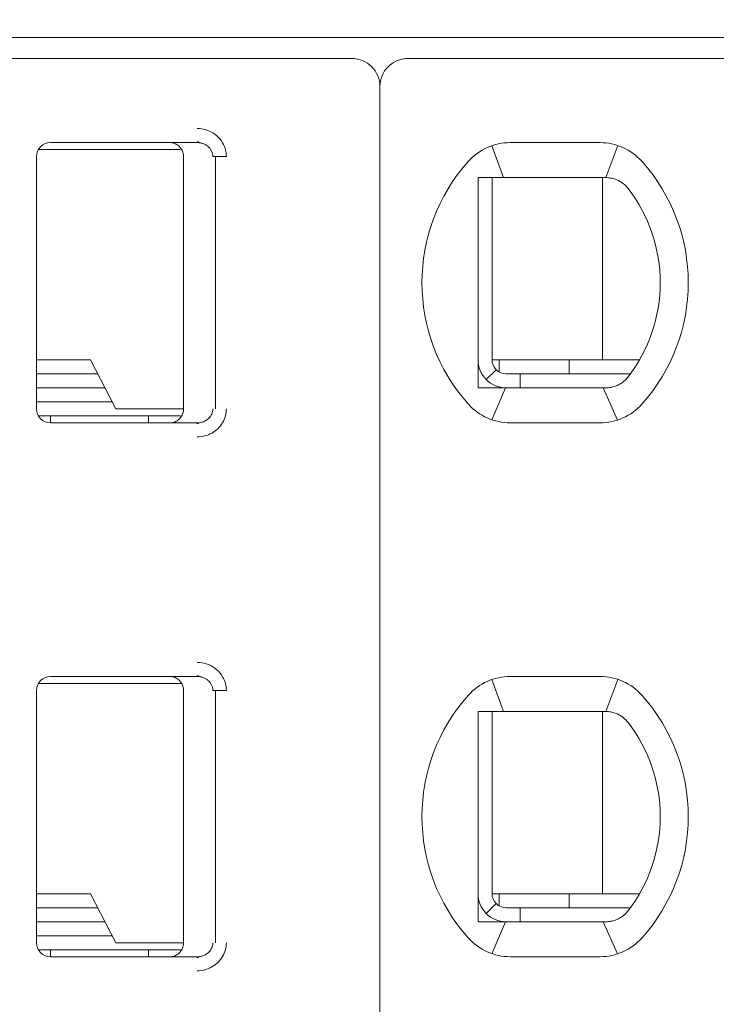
# Model space of a CAD drawing. Header units: millimetres. Extents: x -1114 to 1396, y -630 to 631.
# Tile 733 of 780: x 461 to 466, y 452 to 459. Entities that reach past the tile are written whole.
import ezdxf

# ---------------------------------------------------------------- set-up
doc = ezdxf.new("R2010")
doc.units = ezdxf.units.MM
doc.header["$MEASUREMENT"] = 0

msp = doc.modelspace()

# ---------------------------------------------------------------- linework, layer by layer
at = {"lineweight": 18}
for points, knots in [([(1038.9843, -629.7647), (1038.9843, -629.7647), (-1111.4882, -629.7647), (-1111.4882, -629.7647), (-1111.4882, -629.7647), (-1111.4882, -629.7647), (-1111.4882, 630.7883), (-1111.4882, 630.7883), (-1111.4882, 630.7883), (-1111.4882, 630.7883), (1038.9843, 630.7883), (1038.9843, 630.7883)], [0, 0, 0, 0, 0.333333, 0.333333, 0.333333, 0.333333, 0.666667, 0.666667, 0.666667, 0.666667, 1, 1, 1, 1]), ([(463.7044, 458.7434), (463.7044, 458.7964), (463.6834, 458.8473), (463.6458, 458.8848), (463.6458, 458.8848), (463.6083, 458.9223), (463.5575, 458.9434), (463.5044, 458.9434)], [0, 0, 0, 0, 0.5, 0.5, 0.5, 0.5, 1, 1, 1, 1]), ([(463.9044, 458.9434), (463.8514, 458.9434), (463.8005, 458.9223), (463.763, 458.8848), (463.763, 458.8848), (463.7255, 458.8473), (463.7044, 458.7964), (463.7044, 458.7434)], [0, 0, 0, 0, 0.5, 0.5, 0.5, 0.5, 1, 1, 1, 1]), ([(462.4019, 458.4434), (462.4239, 458.4435), (462.445, 458.4403), (462.4661, 458.4335), (462.4661, 458.4335), (462.4872, 458.4267), (462.5083, 458.4165), (462.5268, 458.4028), (462.5268, 458.4028), (462.5454, 458.3892), (462.5615, 458.3723), (462.5737, 458.355), (462.5737, 458.355), (462.5859, 458.3378), (462.5942, 458.3203), (462.5999, 458.3018), (462.5999, 458.3018), (462.6056, 458.2832), (462.6088, 458.2637), (462.6089, 458.2434)], [0, 0, 0, 0, 0.2, 0.2, 0.2, 0.2, 0.4, 0.4, 0.4, 0.4, 0.6, 0.6, 0.6, 0.6, 0.8, 0.8, 0.8, 0.8, 1, 1, 1, 1]), ([(461.3544, 458.3434), (461.3279, 458.3434), (461.3025, 458.3328), (461.2837, 458.3141), (461.2837, 458.3141), (461.265, 458.2953), (461.2544, 458.2699), (461.2544, 458.2434)], [0, 0, 0, 0, 0.5, 0.5, 0.5, 0.5, 1, 1, 1, 1]), ([(461.3544, 458.3434), (461.3279, 458.3434), (461.3025, 458.3328), (461.2837, 458.3141), (461.2837, 458.3141), (461.265, 458.2953), (461.2544, 458.2699), (461.2544, 458.2434)], [0, 0, 0, 0, 0.5, 0.5, 0.5, 0.5, 1, 1, 1, 1]), ([(462.3044, 458.2434), (462.3044, 458.2538), (462.3028, 458.2642), (462.2996, 458.2742), (462.2996, 458.2742), (462.2963, 458.2841), (462.2915, 458.2936), (462.2854, 458.3021), (462.2854, 458.3021), (462.2793, 458.3105), (462.2718, 458.318), (462.2634, 458.3241), (462.2634, 458.3241), (462.255, 458.3303), (462.2455, 458.3352), (462.2355, 458.3384), (462.2355, 458.3384), (462.2255, 458.3417), (462.215, 458.3434), (462.2044, 458.3434)], [0, 0, 0, 0, 0.2, 0.2, 0.2, 0.2, 0.4, 0.4, 0.4, 0.4, 0.6, 0.6, 0.6, 0.6, 0.8, 0.8, 0.8, 0.8, 1, 1, 1, 1]), ([(462.4019, 458.3434), (462.4106, 458.3434), (462.4193, 458.3424), (462.4278, 458.3406), (462.4278, 458.3406), (462.4362, 458.3387), (462.4444, 458.336), (462.4521, 458.3325), (462.4521, 458.3325), (462.4597, 458.3289), (462.4668, 458.3246), (462.4734, 458.3196), (462.4734, 458.3196), (462.4796, 458.3148), (462.4852, 458.3094), (462.4901, 458.3035), (462.4901, 458.3035), (462.4947, 458.2981), (462.4986, 458.2922), (462.5018, 458.2859), (462.5018, 458.2859), (462.5051, 458.2797), (462.5076, 458.2731), (462.5094, 458.2663), (462.5094, 458.2663), (462.5113, 458.2588), (462.5123, 458.2511), (462.5123, 458.2434)], [0, 0, 0, 0, 0.142857, 0.142857, 0.142857, 0.142857, 0.285714, 0.285714, 0.285714, 0.285714, 0.428571, 0.428571, 0.428571, 0.428571, 0.571429, 0.571429, 0.571429, 0.571429, 0.714286, 0.714286, 0.714286, 0.714286, 0.857143, 0.857143, 0.857143, 0.857143, 1, 1, 1, 1]), ([(464.4659, 458.0934), (464.4591, 458.0934), (464.4523, 458.0934), (464.4455, 458.0934), (464.4455, 458.0934), (464.4387, 458.0934), (464.4319, 458.0934), (464.425, 458.0934), (464.425, 458.0934), (464.4182, 458.0934), (464.4113, 458.0934), (464.4044, 458.0934)], [0, 0, 0, 0, 0.333333, 0.333333, 0.333333, 0.333333, 0.666667, 0.666667, 0.666667, 0.666667, 1, 1, 1, 1]), ([(464.4044, 458.0934), (464.4044, 458.0424), (464.4044, 457.99), (464.4044, 457.935), (464.4044, 457.935), (464.4044, 457.9076), (464.4044, 457.8795), (464.4044, 457.8505), (464.4044, 457.8505), (464.4044, 457.8361), (464.4044, 457.8214), (464.4044, 457.8065), (464.4044, 457.8065), (464.4044, 457.7915), (464.4044, 457.7764), (464.4044, 457.761), (464.4044, 457.761), (464.4044, 457.7302), (464.4044, 457.6987), (464.4044, 457.666), (464.4044, 457.666), (464.4044, 457.6333), (464.4044, 457.5994), (464.4044, 457.5641), (464.4044, 457.5641), (464.4044, 457.5464), (464.4044, 457.5285), (464.4044, 457.5104), (464.4044, 457.5104), (464.4044, 457.4923), (464.4044, 457.474), (464.4044, 457.4555), (464.4044, 457.4555), (464.4044, 457.437), (464.4044, 457.4182), (464.4044, 457.3993), (464.4044, 457.3993), (464.4044, 457.3803), (464.4044, 457.3611), (464.4044, 457.342), (464.4044, 457.342), (464.4044, 457.304), (464.4044, 457.2665), (464.4044, 457.2294), (464.4044, 457.2294), (464.4044, 457.2201), (464.4044, 457.2109), (464.4044, 457.2017), (464.4044, 457.2017), (464.4044, 457.1925), (464.4044, 457.1833), (464.4044, 457.1741), (464.4044, 457.1741), (464.4044, 457.1559), (464.4044, 457.1381), (464.4044, 457.1206), (464.4044, 457.1206), (464.4044, 457.0857), (464.4044, 457.052), (464.4044, 457.0194), (464.4044, 457.0194), (464.4044, 457.0031), (464.4044, 456.987), (464.4044, 456.9711), (464.4044, 456.9711), (464.4044, 456.9553), (464.4044, 456.9396), (464.4044, 456.9243), (464.4044, 456.9243), (464.4044, 456.8936), (464.4044, 456.864), (464.4044, 456.8353), (464.4044, 456.8353), (464.4044, 456.8065), (464.4044, 456.7785), (464.4044, 456.7512), (464.4044, 456.7512), (464.4044, 456.6965), (464.4044, 456.6442), (464.4044, 456.5934)], [0, 0, 0, 0, 0.05, 0.05, 0.05, 0.05, 0.1, 0.1, 0.1, 0.1, 0.15, 0.15, 0.15, 0.15, 0.2, 0.2, 0.2, 0.2, 0.25, 0.25, 0.25, 0.25, 0.3, 0.3, 0.3, 0.3, 0.35, 0.35, 0.35, 0.35, 0.4, 0.4, 0.4, 0.4, 0.45, 0.45, 0.45, 0.45, 0.5, 0.5, 0.5, 0.5, 0.55, 0.55, 0.55, 0.55, 0.6, 0.6, 0.6, 0.6, 0.65, 0.65, 0.65, 0.65, 0.7, 0.7, 0.7, 0.7, 0.75, 0.75, 0.75, 0.75, 0.8, 0.8, 0.8, 0.8, 0.85, 0.85, 0.85, 0.85, 0.9, 0.9, 0.9, 0.9, 0.95, 0.95, 0.95, 0.95, 1, 1, 1, 1]), ([(464.6336, 458.0934), (464.6285, 458.0934), (464.6232, 458.0934), (464.618, 458.0934), (464.618, 458.0934), (464.6127, 458.0934), (464.6074, 458.0934), (464.602, 458.0934), (464.602, 458.0934), (464.5966, 458.0934), (464.5911, 458.0934), (464.5855, 458.0934), (464.5855, 458.0934), (464.5798, 458.0934), (464.574, 458.0934), (464.568, 458.0934), (464.568, 458.0934), (464.562, 458.0934), (464.5559, 458.0934), (464.5496, 458.0934), (464.5496, 458.0934), (464.5434, 458.0934), (464.5369, 458.0934), (464.5303, 458.0934), (464.5303, 458.0934), (464.5238, 458.0934), (464.517, 458.0934), (464.5101, 458.0934), (464.5101, 458.0934), (464.5031, 458.0934), (464.496, 458.0934), (464.4886, 458.0934), (464.4886, 458.0934), (464.4813, 458.0934), (464.4737, 458.0934), (464.4659, 458.0934)], [0, 0, 0, 0, 0.111111, 0.111111, 0.111111, 0.111111, 0.222222, 0.222222, 0.222222, 0.222222, 0.333333, 0.333333, 0.333333, 0.333333, 0.444444, 0.444444, 0.444444, 0.444444, 0.555556, 0.555556, 0.555556, 0.555556, 0.666667, 0.666667, 0.666667, 0.666667, 0.777778, 0.777778, 0.777778, 0.777778, 0.888889, 0.888889, 0.888889, 0.888889, 1, 1, 1, 1]), ([(465.2752, 458.0934), (465.2797, 458.0934), (465.2842, 458.0934), (465.2888, 458.0934), (465.2888, 458.0934), (465.2934, 458.0934), (465.2981, 458.0934), (465.3027, 458.0934), (465.3027, 458.0934), (465.3074, 458.0934), (465.3121, 458.0934), (465.3168, 458.0934)], [0, 0, 0, 0, 0.333333, 0.333333, 0.333333, 0.333333, 0.666667, 0.666667, 0.666667, 0.666667, 1, 1, 1, 1]), ([(465.3168, 458.0934), (465.3281, 458.0934), (465.3393, 458.0924), (465.3504, 458.0905), (465.3504, 458.0905), (465.3615, 458.0886), (465.3725, 458.0858), (465.3832, 458.082), (465.3832, 458.082), (465.3939, 458.0783), (465.4044, 458.0736), (465.4145, 458.0679)], [0, 0, 0, 0, 0.333333, 0.333333, 0.333333, 0.333333, 0.666667, 0.666667, 0.666667, 0.666667, 1, 1, 1, 1]), ([(465.4145, 458.0679), (465.4227, 458.0633), (465.4305, 458.0582), (465.4378, 458.0526), (465.4378, 458.0526), (465.4452, 458.047), (465.452, 458.0411), (465.4582, 458.0348), (465.4582, 458.0348), (465.4644, 458.0286), (465.47, 458.0222), (465.4751, 458.0156)], [0, 0, 0, 0, 0.333333, 0.333333, 0.333333, 0.333333, 0.666667, 0.666667, 0.666667, 0.666667, 1, 1, 1, 1]), ([(464.4044, 456.7934), (464.4044, 456.7403), (464.4255, 456.6895), (464.463, 456.652), (464.463, 456.652), (464.5005, 456.6144), (464.5514, 456.5934), (464.6044, 456.5934)], [0, 0, 0, 0, 0.5, 0.5, 0.5, 0.5, 1, 1, 1, 1]), ([(464.5044, 456.7934), (464.5044, 456.7669), (464.515, 456.7414), (464.5337, 456.7227), (464.5337, 456.7227), (464.5525, 456.7039), (464.5779, 456.6934), (464.6044, 456.6934)], [0, 0, 0, 0, 0.5, 0.5, 0.5, 0.5, 1, 1, 1, 1]), ([(465.4751, 456.6712), (465.4698, 456.6643), (465.464, 456.6576), (465.4577, 456.6514), (465.4577, 456.6514), (465.4514, 456.6451), (465.4446, 456.6393), (465.4374, 456.6338), (465.4374, 456.6338), (465.4302, 456.6284), (465.4225, 456.6233), (465.4145, 456.6188)], [0, 0, 0, 0, 0.333333, 0.333333, 0.333333, 0.333333, 0.666667, 0.666667, 0.666667, 0.666667, 1, 1, 1, 1]), ([(464.4044, 456.5934), (464.4113, 456.5934), (464.4182, 456.5934), (464.425, 456.5934), (464.425, 456.5934), (464.4319, 456.5934), (464.4387, 456.5934), (464.4455, 456.5934), (464.4455, 456.5934), (464.4523, 456.5934), (464.4591, 456.5934), (464.4659, 456.5934)], [0, 0, 0, 0, 0.333333, 0.333333, 0.333333, 0.333333, 0.666667, 0.666667, 0.666667, 0.666667, 1, 1, 1, 1]), ([(464.4659, 456.5934), (464.4737, 456.5934), (464.4813, 456.5934), (464.4886, 456.5934), (464.4886, 456.5934), (464.496, 456.5934), (464.5031, 456.5934), (464.5101, 456.5934), (464.5101, 456.5934), (464.517, 456.5934), (464.5238, 456.5934), (464.5303, 456.5934), (464.5303, 456.5934), (464.5369, 456.5934), (464.5434, 456.5934), (464.5496, 456.5934), (464.5496, 456.5934), (464.5559, 456.5934), (464.562, 456.5934), (464.568, 456.5934), (464.568, 456.5934), (464.574, 456.5934), (464.5798, 456.5934), (464.5854, 456.5934), (464.5854, 456.5934), (464.5911, 456.5934), (464.5966, 456.5934), (464.602, 456.5934), (464.602, 456.5934), (464.6074, 456.5934), (464.6127, 456.5934), (464.618, 456.5934), (464.618, 456.5934), (464.6232, 456.5934), (464.6284, 456.5934), (464.6336, 456.5934)], [0, 0, 0, 0, 0.111111, 0.111111, 0.111111, 0.111111, 0.222222, 0.222222, 0.222222, 0.222222, 0.333333, 0.333333, 0.333333, 0.333333, 0.444444, 0.444444, 0.444444, 0.444444, 0.555556, 0.555556, 0.555556, 0.555556, 0.666667, 0.666667, 0.666667, 0.666667, 0.777778, 0.777778, 0.777778, 0.777778, 0.888889, 0.888889, 0.888889, 0.888889, 1, 1, 1, 1]), ([(465.3168, 456.5934), (465.3121, 456.5934), (465.3074, 456.5934), (465.3027, 456.5934), (465.3027, 456.5934), (465.298, 456.5934), (465.2934, 456.5934), (465.2888, 456.5934), (465.2888, 456.5934), (465.2842, 456.5934), (465.2797, 456.5934), (465.2752, 456.5934)], [0, 0, 0, 0, 0.333333, 0.333333, 0.333333, 0.333333, 0.666667, 0.666667, 0.666667, 0.666667, 1, 1, 1, 1]), ([(465.4145, 456.6188), (465.4044, 456.6132), (465.3939, 456.6085), (465.3831, 456.6047), (465.3831, 456.6047), (465.3724, 456.6009), (465.3614, 456.5981), (465.3503, 456.5962), (465.3503, 456.5962), (465.3393, 456.5943), (465.328, 456.5934), (465.3168, 456.5934)], [0, 0, 0, 0, 0.333333, 0.333333, 0.333333, 0.333333, 0.666667, 0.666667, 0.666667, 0.666667, 1, 1, 1, 1]), ([(461.2544, 456.4434), (461.2544, 456.4169), (461.265, 456.3914), (461.2837, 456.3727), (461.2837, 456.3727), (461.3025, 456.3539), (461.3279, 456.3434), (461.3544, 456.3434)], [0, 0, 0, 0, 0.5, 0.5, 0.5, 0.5, 1, 1, 1, 1]), ([(461.2544, 456.4434), (461.2544, 456.4169), (461.265, 456.3914), (461.2837, 456.3727), (461.2837, 456.3727), (461.3025, 456.3539), (461.3279, 456.3434), (461.3544, 456.3434)], [0, 0, 0, 0, 0.5, 0.5, 0.5, 0.5, 1, 1, 1, 1]), ([(462.3044, 456.4434), (462.3044, 456.4329), (462.3028, 456.4225), (462.2996, 456.4126), (462.2996, 456.4126), (462.2963, 456.4026), (462.2915, 456.3932), (462.2854, 456.3847), (462.2854, 456.3847), (462.2793, 456.3762), (462.2718, 456.3688), (462.2634, 456.3626), (462.2634, 456.3626), (462.255, 456.3565), (462.2455, 456.3516), (462.2355, 456.3483), (462.2355, 456.3483), (462.2255, 456.3451), (462.215, 456.3434), (462.2044, 456.3434)], [0, 0, 0, 0, 0.2, 0.2, 0.2, 0.2, 0.4, 0.4, 0.4, 0.4, 0.6, 0.6, 0.6, 0.6, 0.8, 0.8, 0.8, 0.8, 1, 1, 1, 1]), ([(462.5123, 456.4434), (462.5123, 456.4349), (462.5111, 456.4264), (462.5088, 456.4182), (462.5088, 456.4182), (462.5064, 456.41), (462.5029, 456.4022), (462.4984, 456.3949), (462.4984, 456.3949), (462.4939, 456.3874), (462.4883, 456.3805), (462.4818, 456.3744), (462.4818, 456.3744), (462.4752, 456.3681), (462.4677, 456.3627), (462.4597, 456.3582), (462.4597, 456.3582), (462.4511, 456.3534), (462.4419, 456.3497), (462.4323, 456.3473), (462.4323, 456.3473), (462.4224, 456.3447), (462.4121, 456.3434), (462.4019, 456.3434)], [0, 0, 0, 0, 0.166667, 0.166667, 0.166667, 0.166667, 0.333333, 0.333333, 0.333333, 0.333333, 0.5, 0.5, 0.5, 0.5, 0.666667, 0.666667, 0.666667, 0.666667, 0.833333, 0.833333, 0.833333, 0.833333, 1, 1, 1, 1]), ([(462.6089, 456.4434), (462.6089, 456.426), (462.6067, 456.4092), (462.6022, 456.3927), (462.6022, 456.3927), (462.5976, 456.3761), (462.5908, 456.3598), (462.5819, 456.3447), (462.5819, 456.3447), (462.5731, 456.3296), (462.5624, 456.3157), (462.5495, 456.3032), (462.5495, 456.3032), (462.5367, 456.2906), (462.5218, 456.2795), (462.5061, 456.2706), (462.5061, 456.2706), (462.4904, 456.2617), (462.4739, 456.255), (462.4565, 456.2505), (462.4565, 456.2505), (462.4392, 456.2459), (462.4209, 456.2436), (462.4019, 456.2434)], [0, 0, 0, 0, 0.166667, 0.166667, 0.166667, 0.166667, 0.333333, 0.333333, 0.333333, 0.333333, 0.5, 0.5, 0.5, 0.5, 0.666667, 0.666667, 0.666667, 0.666667, 0.833333, 0.833333, 0.833333, 0.833333, 1, 1, 1, 1]), ([(462.4019, 454.6334), (462.4239, 454.6335), (462.445, 454.6303), (462.4661, 454.6235), (462.4661, 454.6235), (462.4872, 454.6167), (462.5083, 454.6065), (462.5268, 454.5928), (462.5268, 454.5928), (462.5454, 454.5792), (462.5615, 454.5623), (462.5737, 454.545), (462.5737, 454.545), (462.5859, 454.5278), (462.5942, 454.5103), (462.5999, 454.4918), (462.5999, 454.4918), (462.6056, 454.4732), (462.6088, 454.4537), (462.6089, 454.4334)], [0, 0, 0, 0, 0.2, 0.2, 0.2, 0.2, 0.4, 0.4, 0.4, 0.4, 0.6, 0.6, 0.6, 0.6, 0.8, 0.8, 0.8, 0.8, 1, 1, 1, 1]), ([(461.3544, 454.5334), (461.3279, 454.5334), (461.3025, 454.5228), (461.2837, 454.5041), (461.2837, 454.5041), (461.265, 454.4853), (461.2544, 454.4599), (461.2544, 454.4334)], [0, 0, 0, 0, 0.5, 0.5, 0.5, 0.5, 1, 1, 1, 1]), ([(461.3544, 454.5334), (461.3279, 454.5334), (461.3025, 454.5228), (461.2837, 454.5041), (461.2837, 454.5041), (461.265, 454.4853), (461.2544, 454.4599), (461.2544, 454.4334)], [0, 0, 0, 0, 0.5, 0.5, 0.5, 0.5, 1, 1, 1, 1]), ([(462.2044, 454.5334), (462.2149, 454.5334), (462.2254, 454.5317), (462.2354, 454.5285), (462.2354, 454.5285), (462.2454, 454.5252), (462.2548, 454.5204), (462.2633, 454.5142), (462.2633, 454.5142), (462.2718, 454.508), (462.2792, 454.5006), (462.2854, 454.4921), (462.2854, 454.4921), (462.2915, 454.4836), (462.2963, 454.4741), (462.2996, 454.4642), (462.2996, 454.4642), (462.3028, 454.4542), (462.3044, 454.4438), (462.3044, 454.4334)], [0, 0, 0, 0, 0.2, 0.2, 0.2, 0.2, 0.4, 0.4, 0.4, 0.4, 0.6, 0.6, 0.6, 0.6, 0.8, 0.8, 0.8, 0.8, 1, 1, 1, 1]), ([(462.4019, 454.5334), (462.4106, 454.5334), (462.4193, 454.5324), (462.4278, 454.5306), (462.4278, 454.5306), (462.4362, 454.5287), (462.4444, 454.526), (462.4521, 454.5225), (462.4521, 454.5225), (462.4597, 454.5189), (462.4668, 454.5146), (462.4734, 454.5096), (462.4734, 454.5096), (462.4796, 454.5048), (462.4852, 454.4994), (462.4901, 454.4935), (462.4901, 454.4935), (462.4947, 454.4881), (462.4986, 454.4822), (462.5018, 454.4759), (462.5018, 454.4759), (462.5051, 454.4697), (462.5076, 454.4631), (462.5094, 454.4563), (462.5094, 454.4563), (462.5113, 454.4488), (462.5123, 454.4411), (462.5123, 454.4334)], [0, 0, 0, 0, 0.142857, 0.142857, 0.142857, 0.142857, 0.285714, 0.285714, 0.285714, 0.285714, 0.428571, 0.428571, 0.428571, 0.428571, 0.571429, 0.571429, 0.571429, 0.571429, 0.714286, 0.714286, 0.714286, 0.714286, 0.857143, 0.857143, 0.857143, 0.857143, 1, 1, 1, 1]), ([(464.4044, 454.2834), (464.4112, 454.2834), (464.418, 454.2834), (464.4248, 454.2834), (464.4248, 454.2834), (464.4316, 454.2834), (464.4384, 454.2834), (464.4453, 454.2834), (464.4453, 454.2834), (464.4521, 454.2834), (464.459, 454.2834), (464.4659, 454.2834)], [0, 0, 0, 0, 0.333333, 0.333333, 0.333333, 0.333333, 0.666667, 0.666667, 0.666667, 0.666667, 1, 1, 1, 1]), ([(464.4044, 454.2834), (464.4044, 454.2324), (464.4044, 454.18), (464.4044, 454.125), (464.4044, 454.125), (464.4044, 454.0976), (464.4044, 454.0695), (464.4044, 454.0405), (464.4044, 454.0405), (464.4044, 454.0261), (464.4044, 454.0114), (464.4044, 453.9965), (464.4044, 453.9965), (464.4044, 453.9815), (464.4044, 453.9664), (464.4044, 453.951), (464.4044, 453.951), (464.4044, 453.9202), (464.4044, 453.8887), (464.4044, 453.856), (464.4044, 453.856), (464.4044, 453.8233), (464.4044, 453.7894), (464.4044, 453.7541), (464.4044, 453.7541), (464.4044, 453.7364), (464.4044, 453.7185), (464.4044, 453.7004), (464.4044, 453.7004), (464.4044, 453.6823), (464.4044, 453.664), (464.4044, 453.6455), (464.4044, 453.6455), (464.4044, 453.627), (464.4044, 453.6082), (464.4044, 453.5893), (464.4044, 453.5893), (464.4044, 453.5703), (464.4044, 453.5511), (464.4044, 453.532), (464.4044, 453.532), (464.4044, 453.494), (464.4044, 453.4565), (464.4044, 453.4194), (464.4044, 453.4194), (464.4044, 453.4101), (464.4044, 453.4009), (464.4044, 453.3917), (464.4044, 453.3917), (464.4044, 453.3825), (464.4044, 453.3733), (464.4044, 453.3641), (464.4044, 453.3641), (464.4044, 453.3459), (464.4044, 453.3281), (464.4044, 453.3106), (464.4044, 453.3106), (464.4044, 453.2757), (464.4044, 453.242), (464.4044, 453.2094), (464.4044, 453.2094), (464.4044, 453.1931), (464.4044, 453.177), (464.4044, 453.1611), (464.4044, 453.1611), (464.4044, 453.1453), (464.4044, 453.1296), (464.4044, 453.1143), (464.4044, 453.1143), (464.4044, 453.0836), (464.4044, 453.054), (464.4044, 453.0253), (464.4044, 453.0253), (464.4044, 452.9965), (464.4044, 452.9685), (464.4044, 452.9412), (464.4044, 452.9412), (464.4044, 452.8865), (464.4044, 452.8342), (464.4044, 452.7834)], [0, 0, 0, 0, 0.05, 0.05, 0.05, 0.05, 0.1, 0.1, 0.1, 0.1, 0.15, 0.15, 0.15, 0.15, 0.2, 0.2, 0.2, 0.2, 0.25, 0.25, 0.25, 0.25, 0.3, 0.3, 0.3, 0.3, 0.35, 0.35, 0.35, 0.35, 0.4, 0.4, 0.4, 0.4, 0.45, 0.45, 0.45, 0.45, 0.5, 0.5, 0.5, 0.5, 0.55, 0.55, 0.55, 0.55, 0.6, 0.6, 0.6, 0.6, 0.65, 0.65, 0.65, 0.65, 0.7, 0.7, 0.7, 0.7, 0.75, 0.75, 0.75, 0.75, 0.8, 0.8, 0.8, 0.8, 0.85, 0.85, 0.85, 0.85, 0.9, 0.9, 0.9, 0.9, 0.95, 0.95, 0.95, 0.95, 1, 1, 1, 1]), ([(464.6336, 454.2834), (464.6285, 454.2834), (464.6232, 454.2834), (464.618, 454.2834), (464.618, 454.2834), (464.6127, 454.2834), (464.6074, 454.2834), (464.602, 454.2834), (464.602, 454.2834), (464.5966, 454.2834), (464.5911, 454.2834), (464.5855, 454.2834), (464.5855, 454.2834), (464.5798, 454.2834), (464.574, 454.2834), (464.568, 454.2834), (464.568, 454.2834), (464.562, 454.2834), (464.5559, 454.2834), (464.5496, 454.2834), (464.5496, 454.2834), (464.5434, 454.2834), (464.5369, 454.2834), (464.5303, 454.2834), (464.5303, 454.2834), (464.5238, 454.2834), (464.517, 454.2834), (464.5101, 454.2834), (464.5101, 454.2834), (464.5031, 454.2834), (464.496, 454.2834), (464.4886, 454.2834), (464.4886, 454.2834), (464.4813, 454.2834), (464.4737, 454.2834), (464.4659, 454.2834)], [0, 0, 0, 0, 0.111111, 0.111111, 0.111111, 0.111111, 0.222222, 0.222222, 0.222222, 0.222222, 0.333333, 0.333333, 0.333333, 0.333333, 0.444444, 0.444444, 0.444444, 0.444444, 0.555556, 0.555556, 0.555556, 0.555556, 0.666667, 0.666667, 0.666667, 0.666667, 0.777778, 0.777778, 0.777778, 0.777778, 0.888889, 0.888889, 0.888889, 0.888889, 1, 1, 1, 1]), ([(465.3168, 454.2834), (465.3121, 454.2834), (465.3074, 454.2834), (465.3028, 454.2834), (465.3028, 454.2834), (465.2981, 454.2834), (465.2935, 454.2834), (465.2889, 454.2834), (465.2889, 454.2834), (465.2843, 454.2834), (465.2797, 454.2834), (465.2752, 454.2834)], [0, 0, 0, 0, 0.333333, 0.333333, 0.333333, 0.333333, 0.666667, 0.666667, 0.666667, 0.666667, 1, 1, 1, 1]), ([(465.4145, 454.2579), (465.4042, 454.2637), (465.3935, 454.2684), (465.3827, 454.2722), (465.3827, 454.2722), (465.3719, 454.276), (465.3609, 454.2788), (465.3499, 454.2806), (465.3499, 454.2806), (465.3389, 454.2825), (465.3278, 454.2834), (465.3168, 454.2834)], [0, 0, 0, 0, 0.333333, 0.333333, 0.333333, 0.333333, 0.666667, 0.666667, 0.666667, 0.666667, 1, 1, 1, 1]), ([(465.4751, 454.2056), (465.4699, 454.2124), (465.4641, 454.219), (465.4578, 454.2253), (465.4578, 454.2253), (465.4515, 454.2315), (465.4446, 454.2375), (465.4374, 454.2429), (465.4374, 454.2429), (465.4302, 454.2484), (465.4225, 454.2534), (465.4145, 454.2579)], [0, 0, 0, 0, 0.333333, 0.333333, 0.333333, 0.333333, 0.666667, 0.666667, 0.666667, 0.666667, 1, 1, 1, 1]), ([(464.4044, 452.9834), (464.4044, 452.9303), (464.4255, 452.8795), (464.463, 452.842), (464.463, 452.842), (464.5005, 452.8044), (464.5514, 452.7834), (464.6044, 452.7834)], [0, 0, 0, 0, 0.5, 0.5, 0.5, 0.5, 1, 1, 1, 1]), ([(464.5044, 452.9834), (464.5044, 452.9569), (464.515, 452.9314), (464.5337, 452.9127), (464.5337, 452.9127), (464.5525, 452.8939), (464.5779, 452.8834), (464.6044, 452.8834)], [0, 0, 0, 0, 0.5, 0.5, 0.5, 0.5, 1, 1, 1, 1]), ([(465.4145, 452.8088), (465.4228, 452.8135), (465.4306, 452.8187), (465.4379, 452.8242), (465.4379, 452.8242), (465.4452, 452.8298), (465.452, 452.8357), (465.4582, 452.8419), (465.4582, 452.8419), (465.4644, 452.8481), (465.47, 452.8545), (465.4751, 452.8612)], [0, 0, 0, 0, 0.333333, 0.333333, 0.333333, 0.333333, 0.666667, 0.666667, 0.666667, 0.666667, 1, 1, 1, 1]), ([(465.4145, 452.8088), (465.4044, 452.8032), (465.3939, 452.7985), (465.3831, 452.7947), (465.3831, 452.7947), (465.3724, 452.7909), (465.3614, 452.7881), (465.3503, 452.7862), (465.3503, 452.7862), (465.3393, 452.7843), (465.328, 452.7834), (465.3168, 452.7834)], [0, 0, 0, 0, 0.333333, 0.333333, 0.333333, 0.333333, 0.666667, 0.666667, 0.666667, 0.666667, 1, 1, 1, 1]), ([(464.4044, 452.7834), (464.4113, 452.7834), (464.4182, 452.7834), (464.425, 452.7834), (464.425, 452.7834), (464.4319, 452.7834), (464.4387, 452.7834), (464.4455, 452.7834), (464.4455, 452.7834), (464.4523, 452.7834), (464.4591, 452.7834), (464.4659, 452.7834)], [0, 0, 0, 0, 0.333333, 0.333333, 0.333333, 0.333333, 0.666667, 0.666667, 0.666667, 0.666667, 1, 1, 1, 1]), ([(464.4659, 452.7834), (464.4737, 452.7834), (464.4813, 452.7834), (464.4886, 452.7834), (464.4886, 452.7834), (464.496, 452.7834), (464.5031, 452.7834), (464.5101, 452.7834), (464.5101, 452.7834), (464.517, 452.7834), (464.5238, 452.7834), (464.5303, 452.7834), (464.5303, 452.7834), (464.5369, 452.7834), (464.5434, 452.7834), (464.5496, 452.7834), (464.5496, 452.7834), (464.5559, 452.7834), (464.562, 452.7834), (464.568, 452.7834), (464.568, 452.7834), (464.574, 452.7834), (464.5798, 452.7834), (464.5854, 452.7834), (464.5854, 452.7834), (464.5911, 452.7834), (464.5966, 452.7834), (464.602, 452.7834), (464.602, 452.7834), (464.6074, 452.7834), (464.6127, 452.7834), (464.618, 452.7834), (464.618, 452.7834), (464.6232, 452.7834), (464.6284, 452.7834), (464.6336, 452.7834)], [0, 0, 0, 0, 0.111111, 0.111111, 0.111111, 0.111111, 0.222222, 0.222222, 0.222222, 0.222222, 0.333333, 0.333333, 0.333333, 0.333333, 0.444444, 0.444444, 0.444444, 0.444444, 0.555556, 0.555556, 0.555556, 0.555556, 0.666667, 0.666667, 0.666667, 0.666667, 0.777778, 0.777778, 0.777778, 0.777778, 0.888889, 0.888889, 0.888889, 0.888889, 1, 1, 1, 1]), ([(465.2752, 452.7834), (465.2797, 452.7834), (465.2843, 452.7834), (465.2889, 452.7834), (465.2889, 452.7834), (465.2935, 452.7834), (465.2981, 452.7834), (465.3028, 452.7834), (465.3028, 452.7834), (465.3075, 452.7834), (465.3121, 452.7834), (465.3168, 452.7834)], [0, 0, 0, 0, 0.333333, 0.333333, 0.333333, 0.333333, 0.666667, 0.666667, 0.666667, 0.666667, 1, 1, 1, 1]), ([(461.2544, 452.6334), (461.2544, 452.6069), (461.265, 452.5814), (461.2837, 452.5627), (461.2837, 452.5627), (461.3025, 452.5439), (461.3279, 452.5334), (461.3544, 452.5334)], [0, 0, 0, 0, 0.5, 0.5, 0.5, 0.5, 1, 1, 1, 1]), ([(461.2544, 452.6334), (461.2544, 452.6069), (461.265, 452.5814), (461.2837, 452.5627), (461.2837, 452.5627), (461.3025, 452.5439), (461.3279, 452.5334), (461.3544, 452.5334)], [0, 0, 0, 0, 0.5, 0.5, 0.5, 0.5, 1, 1, 1, 1]), ([(462.3044, 452.6334), (462.3044, 452.6229), (462.3028, 452.6125), (462.2996, 452.6026), (462.2996, 452.6026), (462.2963, 452.5926), (462.2915, 452.5832), (462.2854, 452.5747), (462.2854, 452.5747), (462.2793, 452.5662), (462.2718, 452.5588), (462.2634, 452.5526), (462.2634, 452.5526), (462.255, 452.5465), (462.2455, 452.5416), (462.2355, 452.5383), (462.2355, 452.5383), (462.2255, 452.5351), (462.215, 452.5334), (462.2044, 452.5334)], [0, 0, 0, 0, 0.2, 0.2, 0.2, 0.2, 0.4, 0.4, 0.4, 0.4, 0.6, 0.6, 0.6, 0.6, 0.8, 0.8, 0.8, 0.8, 1, 1, 1, 1]), ([(462.5123, 452.6334), (462.5123, 452.6249), (462.5111, 452.6164), (462.5088, 452.6082), (462.5088, 452.6082), (462.5064, 452.6), (462.5029, 452.5922), (462.4984, 452.5849), (462.4984, 452.5849), (462.4939, 452.5774), (462.4883, 452.5705), (462.4818, 452.5644), (462.4818, 452.5644), (462.4752, 452.5581), (462.4677, 452.5527), (462.4597, 452.5482), (462.4597, 452.5482), (462.4511, 452.5434), (462.4419, 452.5397), (462.4323, 452.5373), (462.4323, 452.5373), (462.4224, 452.5347), (462.4121, 452.5334), (462.4019, 452.5334)], [0, 0, 0, 0, 0.166667, 0.166667, 0.166667, 0.166667, 0.333333, 0.333333, 0.333333, 0.333333, 0.5, 0.5, 0.5, 0.5, 0.666667, 0.666667, 0.666667, 0.666667, 0.833333, 0.833333, 0.833333, 0.833333, 1, 1, 1, 1]), ([(462.6089, 452.6334), (462.6089, 452.616), (462.6067, 452.5992), (462.6022, 452.5827), (462.6022, 452.5827), (462.5976, 452.5661), (462.5908, 452.5498), (462.5819, 452.5347), (462.5819, 452.5347), (462.5731, 452.5196), (462.5624, 452.5057), (462.5495, 452.4932), (462.5495, 452.4932), (462.5367, 452.4806), (462.5218, 452.4695), (462.5061, 452.4606), (462.5061, 452.4606), (462.4904, 452.4517), (462.4739, 452.445), (462.4565, 452.4405), (462.4565, 452.4405), (462.4392, 452.4359), (462.4209, 452.4336), (462.4019, 452.4334)], [0, 0, 0, 0, 0.166667, 0.166667, 0.166667, 0.166667, 0.333333, 0.333333, 0.333333, 0.333333, 0.5, 0.5, 0.5, 0.5, 0.666667, 0.666667, 0.666667, 0.666667, 0.833333, 0.833333, 0.833333, 0.833333, 1, 1, 1, 1])]:
    msp.add_open_spline(points, degree=3, knots=knots, dxfattribs=at)
for points in [[(428.8544, 459.0934), (428.8544, 459.0934), (468.5544, 459.0934), (468.5544, 459.0934)], [(463.5044, 458.9434), (463.5044, 458.9434), (458.9044, 458.9434), (458.9044, 458.9434)], [(468.5044, 458.9434), (468.5044, 458.9434), (463.9044, 458.9434), (463.9044, 458.9434)], [(463.7044, 458.7434), (463.7044, 458.7434), (463.7044, 448.3234), (463.7044, 448.3234)], [(463.7044, 458.7434), (463.7044, 458.7434), (463.7044, 448.3234), (463.7044, 448.3234)], [(461.3544, 458.3434), (461.3544, 458.3434), (462.4019, 458.3434), (462.4019, 458.3434)], [(462.4019, 458.3434), (462.4019, 458.3434), (461.3544, 458.3434), (461.3544, 458.3434)], [(462.4018, 458.3434), (462.4018, 458.3434), (462.3031, 458.3434), (462.3031, 458.3434)], [(462.4008, 458.3503), (462.4008, 458.3503), (462.4444, 458.3356), (462.4444, 458.3356)], [(464.6336, 458.3434), (464.5198, 458.3434), (464.4113, 458.2949), (464.3355, 458.21)], [(464.6336, 458.3434), (464.5198, 458.3434), (464.4113, 458.2949), (464.3355, 458.21)], [(464.6336, 458.3434), (464.6336, 458.3434), (465.2752, 458.3434), (465.2752, 458.3434)], [(464.6336, 458.3434), (464.6336, 458.3434), (465.2752, 458.3434), (465.2752, 458.3434)], [(465.5734, 458.21), (465.4975, 458.2949), (465.3891, 458.3434), (465.2752, 458.3434)], [(465.5734, 458.21), (465.4975, 458.2949), (465.3891, 458.3434), (465.2752, 458.3434)], [(461.9353, 458.2934), (461.9353, 458.2934), (461.2678, 458.2934), (461.2678, 458.2934)], [(462.2792, 458.2934), (462.2792, 458.2934), (461.9353, 458.2934), (461.9353, 458.2934)], [(464.5028, 458.3214), (464.5028, 458.3214), (464.5873, 458.0934), (464.5873, 458.0934)], [(465.4016, 458.3229), (465.4016, 458.3229), (465.3161, 458.0934), (465.3161, 458.0934)], [(461.2544, 456.4434), (461.2544, 456.4434), (461.2544, 458.2434), (461.2544, 458.2434)], [(461.2544, 456.4434), (461.2544, 456.4434), (461.2544, 458.2434), (461.2544, 458.2434)], [(462.3044, 456.4434), (462.3044, 456.4434), (462.3044, 458.2434), (462.3044, 458.2434)], [(462.5123, 458.2434), (462.5123, 458.2434), (462.6089, 458.2434), (462.6089, 458.2434)], [(462.5322, 456.4434), (462.5322, 456.4434), (462.5322, 458.2434), (462.5322, 458.2434)], [(464.3355, 458.21), (463.8941, 457.7166), (463.8941, 456.9702), (464.3355, 456.4767)], [(464.3355, 458.21), (463.8941, 457.7166), (463.8941, 456.9702), (464.3355, 456.4767)], [(465.5734, 456.4767), (466.0148, 456.9702), (466.0148, 457.7166), (465.5734, 458.21)], [(465.5734, 456.4767), (466.0148, 456.9702), (466.0148, 457.7166), (465.5734, 458.21)], [(464.5044, 458.0934), (464.5044, 458.0934), (464.5044, 456.7934), (464.5044, 456.7934)], [(465.2752, 458.0934), (465.2752, 458.0934), (464.6336, 458.0934), (464.6336, 458.0934)], [(465.2935, 458.0934), (465.2935, 458.0934), (465.2935, 456.7934), (465.2935, 456.7934)], [(465.7044, 457.3434), (465.7044, 457.5866), (465.6238, 457.823), (465.4751, 458.0156)], [(465.4751, 456.6712), (465.6238, 456.8637), (465.7044, 457.1001), (465.7044, 457.3434)], [(461.6387, 456.7934), (461.6387, 456.7934), (461.2544, 456.7934), (461.2544, 456.7934)], [(461.8193, 456.4434), (461.8193, 456.4434), (461.6387, 456.7934), (461.6387, 456.7934)], [(464.5044, 456.7934), (464.5044, 456.7934), (465.2639, 456.7934), (465.2639, 456.7934)], [(464.5544, 456.7068), (464.5544, 456.7068), (464.5544, 456.7934), (464.5544, 456.7934)], [(465.0544, 456.6934), (465.0544, 456.6934), (465.0544, 456.7934), (465.0544, 456.7934)], [(465.2639, 456.7934), (465.2639, 456.7934), (465.3147, 456.7934), (465.3147, 456.7934)], [(465.5571, 456.7934), (465.5571, 456.7934), (465.3147, 456.7934), (465.3147, 456.7934)], [(464.5337, 456.7227), (464.5337, 456.7227), (464.463, 456.652), (464.463, 456.652)], [(461.2544, 456.6934), (461.2544, 456.6934), (461.6903, 456.6934), (461.6903, 456.6934)], [(464.7044, 456.6934), (464.7044, 456.6934), (464.6044, 456.6934), (464.6044, 456.6934)], [(464.7044, 456.6934), (464.7044, 456.6934), (464.7044, 456.5934), (464.7044, 456.5934)], [(464.7044, 456.6934), (464.7044, 456.6934), (465.4918, 456.6934), (465.4918, 456.6934)], [(461.7419, 456.5934), (461.7419, 456.5934), (461.2545, 456.5934), (461.2545, 456.5934)], [(464.5038, 456.365), (464.5038, 456.365), (464.6012, 456.5934), (464.6012, 456.5934)], [(464.6336, 456.5934), (464.6336, 456.5934), (465.2752, 456.5934), (465.2752, 456.5934)], [(465.2983, 456.5934), (465.2983, 456.5934), (465.3995, 456.3632), (465.3995, 456.3632)], [(461.7935, 456.4934), (461.7935, 456.4934), (461.2545, 456.4934), (461.2545, 456.4934)], [(461.8193, 456.4434), (461.8193, 456.4434), (461.9353, 456.4434), (461.9353, 456.4434)], [(461.9353, 456.4434), (461.9353, 456.4434), (462.2978, 456.4434), (462.2978, 456.4434)], [(464.3355, 456.4767), (464.4113, 456.3919), (464.5198, 456.3434), (464.6336, 456.3434)], [(464.3355, 456.4767), (464.4113, 456.3919), (464.5198, 456.3434), (464.6336, 456.3434)], [(465.2752, 456.3434), (465.3891, 456.3434), (465.4975, 456.3919), (465.5734, 456.4767)], [(465.2752, 456.3434), (465.3891, 456.3434), (465.4975, 456.3919), (465.5734, 456.4767)], [(462.281, 456.3934), (462.281, 456.3934), (461.2678, 456.3934), (461.2678, 456.3934)], [(461.3544, 456.3434), (461.3544, 456.3434), (461.3544, 456.3934), (461.3544, 456.3934)], [(462.0544, 456.3934), (462.0544, 456.3934), (462.0544, 456.3434), (462.0544, 456.3434)], [(461.3544, 456.3434), (461.3544, 456.3434), (462.4019, 456.3434), (462.4019, 456.3434)], [(461.3544, 456.3434), (461.3544, 456.3434), (462.4019, 456.3434), (462.4019, 456.3434)], [(462.4241, 456.3455), (462.4241, 456.3455), (462.4008, 456.3365), (462.4008, 456.3365)], [(462.4019, 456.3366), (462.4019, 456.3366), (462.4019, 456.3434), (462.4019, 456.3434)], [(464.6336, 456.3434), (464.6336, 456.3434), (465.2752, 456.3434), (465.2752, 456.3434)], [(465.2752, 456.3434), (465.2752, 456.3434), (464.6336, 456.3434), (464.6336, 456.3434)], [(461.9353, 454.4834), (461.9353, 454.4834), (461.2678, 454.4834), (461.2678, 454.4834)], [(461.3544, 454.5334), (461.3544, 454.5334), (462.4019, 454.5334), (462.4019, 454.5334)], [(461.3544, 454.5334), (461.3544, 454.5334), (462.4019, 454.5334), (462.4019, 454.5334)], [(462.2846, 454.4834), (462.2846, 454.4834), (461.9353, 454.4834), (461.9353, 454.4834)], [(462.4008, 454.5403), (462.4008, 454.5403), (462.4444, 454.5256), (462.4444, 454.5256)], [(464.6336, 454.5334), (464.5198, 454.5334), (464.4113, 454.4849), (464.3355, 454.4)], [(464.6336, 454.5334), (464.5198, 454.5334), (464.4113, 454.4849), (464.3355, 454.4)], [(464.5028, 454.5114), (464.5028, 454.5114), (464.5873, 454.2834), (464.5873, 454.2834)], [(464.6336, 454.5334), (464.6336, 454.5334), (465.2752, 454.5334), (465.2752, 454.5334)], [(464.6336, 454.5334), (464.6336, 454.5334), (465.2752, 454.5334), (465.2752, 454.5334)], [(465.5734, 454.4), (465.4975, 454.4849), (465.3891, 454.5334), (465.2752, 454.5334)], [(465.5734, 454.4), (465.4975, 454.4849), (465.3891, 454.5334), (465.2752, 454.5334)], [(465.4016, 454.5129), (465.4016, 454.5129), (465.3161, 454.2834), (465.3161, 454.2834)], [(461.2544, 452.6334), (461.2544, 452.6334), (461.2544, 454.4334), (461.2544, 454.4334)], [(461.2544, 452.6334), (461.2544, 452.6334), (461.2544, 454.4334), (461.2544, 454.4334)], [(462.3044, 452.6334), (462.3044, 452.6334), (462.3044, 454.4334), (462.3044, 454.4334)], [(462.5123, 454.4334), (462.5123, 454.4334), (462.6089, 454.4334), (462.6089, 454.4334)], [(462.5322, 452.6334), (462.5322, 452.6334), (462.5322, 454.4334), (462.5322, 454.4334)], [(464.3355, 454.4), (463.8941, 453.9066), (463.8941, 453.1602), (464.3355, 452.6667)], [(464.3355, 454.4), (463.8941, 453.9066), (463.8941, 453.1602), (464.3355, 452.6667)], [(465.5734, 452.6667), (466.0148, 453.1602), (466.0148, 453.9066), (465.5734, 454.4)], [(465.5734, 452.6667), (466.0148, 453.1602), (466.0148, 453.9066), (465.5734, 454.4)], [(464.5044, 454.2834), (464.5044, 454.2834), (464.5044, 452.9834), (464.5044, 452.9834)], [(465.2752, 454.2834), (465.2752, 454.2834), (464.6336, 454.2834), (464.6336, 454.2834)], [(465.2935, 454.2834), (465.2935, 454.2834), (465.2935, 452.9834), (465.2935, 452.9834)], [(465.7044, 453.5334), (465.7044, 453.7766), (465.6238, 454.013), (465.4751, 454.2056)], [(465.4751, 452.8612), (465.6238, 453.0537), (465.7044, 453.2901), (465.7044, 453.5334)], [(461.6387, 452.9834), (461.6387, 452.9834), (461.2544, 452.9834), (461.2544, 452.9834)], [(461.8193, 452.6334), (461.8193, 452.6334), (461.6387, 452.9834), (461.6387, 452.9834)], [(464.5044, 452.9834), (464.5044, 452.9834), (465.2639, 452.9834), (465.2639, 452.9834)], [(464.5544, 452.8968), (464.5544, 452.8968), (464.5544, 452.9834), (464.5544, 452.9834)], [(465.0544, 452.8834), (465.0544, 452.8834), (465.0544, 452.9834), (465.0544, 452.9834)], [(465.2639, 452.9834), (465.2639, 452.9834), (465.3147, 452.9834), (465.3147, 452.9834)], [(465.5571, 452.9834), (465.5571, 452.9834), (465.3147, 452.9834), (465.3147, 452.9834)], [(461.2544, 452.8834), (461.2544, 452.8834), (461.6903, 452.8834), (461.6903, 452.8834)], [(464.5337, 452.9127), (464.5337, 452.9127), (464.463, 452.842), (464.463, 452.842)], [(464.7044, 452.8834), (464.7044, 452.8834), (464.6044, 452.8834), (464.6044, 452.8834)], [(464.7044, 452.8834), (464.7044, 452.8834), (464.7044, 452.7834), (464.7044, 452.7834)], [(464.7044, 452.8834), (464.7044, 452.8834), (465.4918, 452.8834), (465.4918, 452.8834)], [(461.7419, 452.7834), (461.7419, 452.7834), (461.2545, 452.7834), (461.2545, 452.7834)], [(464.5038, 452.555), (464.5038, 452.555), (464.6012, 452.7834), (464.6012, 452.7834)], [(464.6336, 452.7834), (464.6336, 452.7834), (465.2752, 452.7834), (465.2752, 452.7834)], [(465.3995, 452.5532), (465.3995, 452.5532), (465.2983, 452.7834), (465.2983, 452.7834)], [(461.7935, 452.6834), (461.7935, 452.6834), (461.2545, 452.6834), (461.2545, 452.6834)], [(464.3355, 452.6667), (464.4113, 452.5819), (464.5198, 452.5334), (464.6336, 452.5334)], [(464.3355, 452.6667), (464.4113, 452.5819), (464.5198, 452.5334), (464.6336, 452.5334)], [(465.2752, 452.5334), (465.3891, 452.5334), (465.4975, 452.5819), (465.5734, 452.6667)], [(465.2752, 452.5334), (465.3891, 452.5334), (465.4975, 452.5819), (465.5734, 452.6667)], [(462.281, 452.5834), (462.281, 452.5834), (461.2678, 452.5834), (461.2678, 452.5834)], [(461.3544, 452.5334), (461.3544, 452.5334), (461.3544, 452.5834), (461.3544, 452.5834)], [(461.8193, 452.6334), (461.8193, 452.6334), (461.9353, 452.6334), (461.9353, 452.6334)], [(461.9353, 452.6334), (461.9353, 452.6334), (462.2978, 452.6334), (462.2978, 452.6334)], [(462.0544, 452.5834), (462.0544, 452.5834), (462.0544, 452.5334), (462.0544, 452.5334)], [(461.3544, 452.5334), (461.3544, 452.5334), (462.4019, 452.5334), (462.4019, 452.5334)], [(461.3544, 452.5334), (461.3544, 452.5334), (462.4019, 452.5334), (462.4019, 452.5334)], [(462.4241, 452.5355), (462.4241, 452.5355), (462.4008, 452.5265), (462.4008, 452.5265)], [(462.4019, 452.5266), (462.4019, 452.5266), (462.4019, 452.5334), (462.4019, 452.5334)], [(464.6336, 452.5334), (464.6336, 452.5334), (465.2752, 452.5334), (465.2752, 452.5334)], [(465.2752, 452.5334), (465.2752, 452.5334), (464.6336, 452.5334), (464.6336, 452.5334)]]:
    msp.add_open_spline(points, degree=3, dxfattribs=at)

doc.saveas('drawing.dxf')
